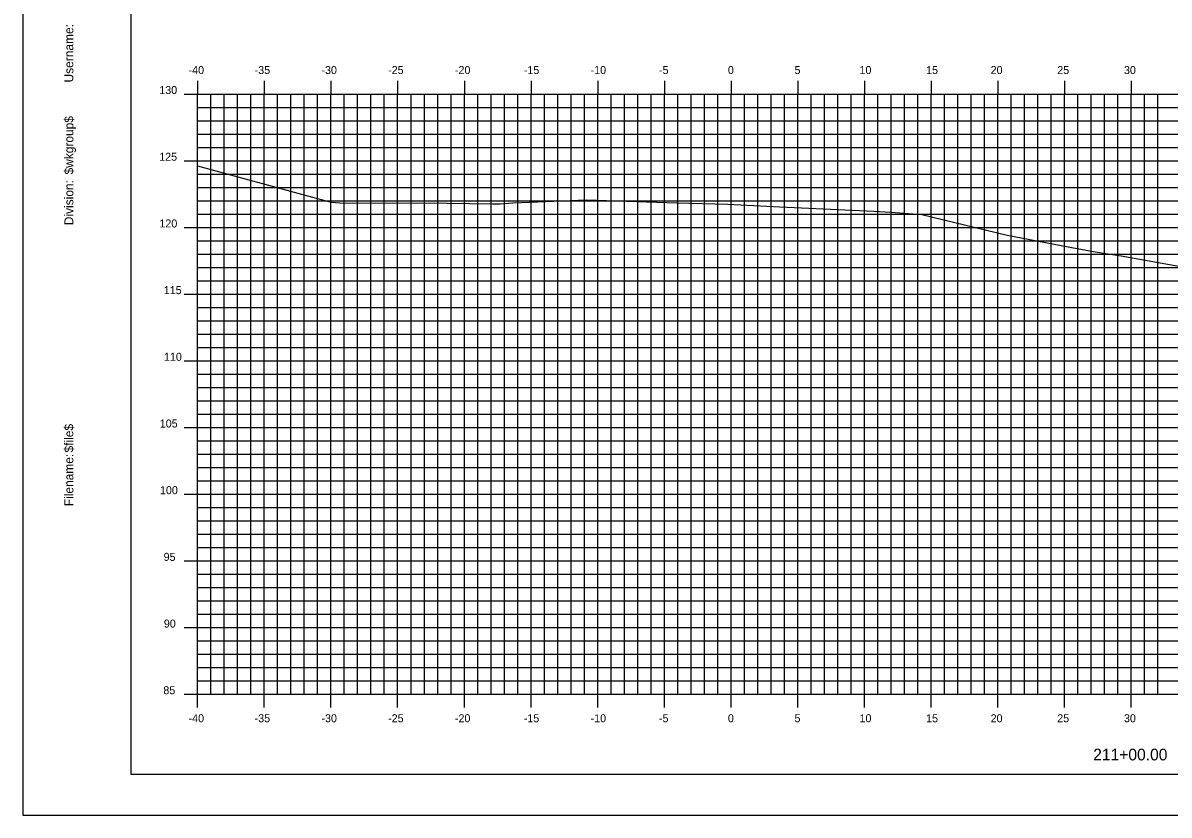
# Model space of a CAD drawing. Extents: x 850598 to 870284, y 366541 to 366651.
# Drawn here: x 870112.4 to 870198.3, y 366541.2 to 366600.6 of the extents above; entities that cross this region are included whole.
import ezdxf

# ---------------------------------------------------------------- set-up
doc = ezdxf.new("R2010")
doc.units = 0
for name, color, linetype in [('BORDER', 7, 'Continuous'), ('H_V ANNOTATION', 7, 'Continuous'), ('MAJOR', 7, 'Continuous'), ('MINOR', 7, 'Continuous'), ('PLOT BOUNDARY', 7, 'Continuous'), ('S_Roadway_Centerline', 7, 'Continuous')]:
    doc.layers.add(name, color=color, linetype=linetype)

msp = doc.modelspace()

# ---------------------------------------------------------------- linework, layer by layer
at = {"layer": 'BORDER'}
for p, q in [((870120.473, 366649.225), (870120.473, 366544.225)), ((870120.473, 366544.225), (870280.473, 366544.225))]:
    msp.add_line(p, q, dxfattribs=at)
at = {"layer": 'MAJOR'}
for p, q in [((870125.473, 366596.227), (870125.473, 366595.225)), ((870125.473, 366596.227), (870125.473, 366595.225)), ((870130.473, 366596.227), (870130.473, 366595.225)), ((870130.473, 366596.227), (870130.473, 366595.225)), ((870135.473, 366596.227), (870135.473, 366595.225)), ((870135.473, 366596.227), (870135.473, 366595.225)), ((870140.473, 366596.227), (870140.473, 366595.225)), ((870140.473, 366596.227), (870140.473, 366595.225)), ((870145.473, 366596.227), (870145.473, 366595.225)), ((870145.473, 366596.227), (870145.473, 366595.225)), ((870150.473, 366596.227), (870150.473, 366595.225)), ((870150.473, 366596.227), (870150.473, 366595.225)), ((870155.473, 366596.227), (870155.473, 366595.225)), ((870155.473, 366596.227), (870155.473, 366595.225)), ((870160.473, 366596.227), (870160.473, 366595.225)), ((870160.473, 366596.227), (870160.473, 366595.225)), ((870165.473, 366596.227), (870165.473, 366595.225)), ((870165.473, 366596.227), (870165.473, 366595.225)), ((870170.473, 366596.227), (870170.473, 366595.225)), ((870170.473, 366596.227), (870170.473, 366595.225)), ((870175.473, 366596.227), (870175.473, 366595.225)), ((870175.473, 366596.227), (870175.473, 366595.225)), ((870180.473, 366596.227), (870180.473, 366595.225)), ((870180.473, 366596.227), (870180.473, 366595.225)), ((870185.473, 366596.227), (870185.473, 366595.225)), ((870185.473, 366596.227), (870185.473, 366595.225)), ((870190.473, 366596.227), (870190.473, 366595.225)), ((870190.473, 366596.227), (870190.473, 366595.225)), ((870195.473, 366596.227), (870195.473, 366595.225)), ((870195.473, 366596.227), (870195.473, 366595.225)), ((870124.471, 366595.225), (870125.473, 366595.225)), ((870124.471, 366595.225), (870125.473, 366595.225)), ((870125.473, 366595.225), (870265.473, 366595.225)), ((870125.473, 366550.225), (870125.473, 366595.225)), ((870125.473, 366550.225), (870125.473, 366595.225)), ((870125.473, 366595.225), (870265.473, 366595.225)), ((870125.473, 366595.225), (870265.473, 366595.225)), ((870125.473, 366550.225), (870125.473, 366595.225)), ((870125.473, 366550.225), (870125.473, 366595.225)), ((870125.473, 366595.225), (870265.473, 366595.225)), ((870130.473, 366550.225), (870130.473, 366595.225)), ((870130.473, 366550.225), (870130.473, 366595.225)), ((870135.473, 366550.225), (870135.473, 366595.225)), ((870135.473, 366550.225), (870135.473, 366595.225)), ((870140.473, 366550.225), (870140.473, 366595.225)), ((870140.473, 366550.225), (870140.473, 366595.225)), ((870145.473, 366550.225), (870145.473, 366595.225)), ((870145.473, 366550.225), (870145.473, 366595.225)), ((870150.473, 366550.225), (870150.473, 366595.225)), ((870150.473, 366550.225), (870150.473, 366595.225)), ((870155.473, 366550.225), (870155.473, 366595.225)), ((870155.473, 366550.225), (870155.473, 366595.225)), ((870160.473, 366550.225), (870160.473, 366595.225)), ((870160.473, 366550.225), (870160.473, 366595.225)), ((870165.473, 366550.225), (870165.473, 366595.225)), ((870165.473, 366550.225), (870165.473, 366595.225)), ((870170.473, 366550.225), (870170.473, 366595.225)), ((870170.473, 366550.225), (870170.473, 366595.225)), ((870175.473, 366550.225), (870175.473, 366595.225)), ((870175.473, 366550.225), (870175.473, 366595.225)), ((870180.473, 366550.225), (870180.473, 366595.225)), ((870180.473, 366550.225), (870180.473, 366595.225)), ((870185.473, 366550.225), (870185.473, 366595.225)), ((870185.473, 366550.225), (870185.473, 366595.225)), ((870190.473, 366550.225), (870190.473, 366595.225)), ((870190.473, 366550.225), (870190.473, 366595.225)), ((870195.473, 366550.225), (870195.473, 366595.225)), ((870195.473, 366550.225), (870195.473, 366595.225)), ((870124.471, 366590.225), (870125.473, 366590.225)), ((870124.471, 366590.225), (870125.473, 366590.225)), ((870125.473, 366590.225), (870265.473, 366590.225)), ((870125.473, 366590.225), (870265.473, 366590.225)), ((870124.471, 366585.225), (870125.473, 366585.225)), ((870124.471, 366585.225), (870125.473, 366585.225)), ((870125.473, 366585.225), (870265.473, 366585.225)), ((870125.473, 366585.225), (870265.473, 366585.225)), ((870124.471, 366580.225), (870125.473, 366580.225)), ((870124.471, 366580.225), (870125.473, 366580.225)), ((870125.473, 366580.225), (870265.473, 366580.225)), ((870125.473, 366580.225), (870265.473, 366580.225)), ((870124.471, 366575.225), (870125.473, 366575.225)), ((870124.471, 366575.225), (870125.473, 366575.225)), ((870125.473, 366575.225), (870265.473, 366575.225)), ((870125.473, 366575.225), (870265.473, 366575.225)), ((870124.471, 366570.225), (870125.473, 366570.225)), ((870124.471, 366570.225), (870125.473, 366570.225)), ((870125.473, 366570.225), (870265.473, 366570.225)), ((870125.473, 366570.225), (870265.473, 366570.225)), ((870124.471, 366565.225), (870125.473, 366565.225)), ((870124.471, 366565.225), (870125.473, 366565.225)), ((870125.473, 366565.225), (870265.473, 366565.225)), ((870125.473, 366565.225), (870265.473, 366565.225)), ((870124.471, 366560.225), (870125.473, 366560.225)), ((870124.471, 366560.225), (870125.473, 366560.225)), ((870125.473, 366560.225), (870265.473, 366560.225)), ((870125.473, 366560.225), (870265.473, 366560.225)), ((870124.471, 366555.225), (870125.473, 366555.225)), ((870124.471, 366555.225), (870125.473, 366555.225)), ((870125.473, 366555.225), (870265.473, 366555.225)), ((870125.473, 366555.225), (870265.473, 366555.225)), ((870124.471, 366550.225), (870125.473, 366550.225)), ((870124.471, 366550.225), (870125.473, 366550.225)), ((870125.473, 366550.225), (870265.473, 366550.225)), ((870125.473, 366550.225), (870265.473, 366550.225)), ((870125.473, 366549.223), (870125.473, 366550.225)), ((870125.473, 366550.225), (870265.473, 366550.225)), ((870125.473, 366550.225), (870265.473, 366550.225)), ((870125.473, 366549.223), (870125.473, 366550.225)), ((870130.473, 366549.223), (870130.473, 366550.225)), ((870130.473, 366549.223), (870130.473, 366550.225)), ((870135.473, 366549.223), (870135.473, 366550.225)), ((870135.473, 366549.223), (870135.473, 366550.225)), ((870140.473, 366549.223), (870140.473, 366550.225)), ((870140.473, 366549.223), (870140.473, 366550.225)), ((870145.473, 366549.223), (870145.473, 366550.225)), ((870145.473, 366549.223), (870145.473, 366550.225)), ((870150.473, 366549.223), (870150.473, 366550.225)), ((870150.473, 366549.223), (870150.473, 366550.225)), ((870155.473, 366549.223), (870155.473, 366550.225)), ((870155.473, 366549.223), (870155.473, 366550.225)), ((870160.473, 366549.223), (870160.473, 366550.225)), ((870160.473, 366549.223), (870160.473, 366550.225)), ((870165.473, 366549.223), (870165.473, 366550.225)), ((870165.473, 366549.223), (870165.473, 366550.225)), ((870170.473, 366549.223), (870170.473, 366550.225)), ((870170.473, 366549.223), (870170.473, 366550.225)), ((870175.473, 366549.223), (870175.473, 366550.225)), ((870175.473, 366549.223), (870175.473, 366550.225)), ((870180.473, 366549.223), (870180.473, 366550.225)), ((870180.473, 366549.223), (870180.473, 366550.225)), ((870185.473, 366549.223), (870185.473, 366550.225)), ((870185.473, 366549.223), (870185.473, 366550.225)), ((870190.473, 366549.223), (870190.473, 366550.225)), ((870190.473, 366549.223), (870190.473, 366550.225)), ((870195.473, 366549.223), (870195.473, 366550.225)), ((870195.473, 366549.223), (870195.473, 366550.225))]:
    msp.add_line(p, q, dxfattribs=at)
at = {"layer": 'MINOR'}
for p, q in [((870126.473, 366550.225), (870126.473, 366595.225)), ((870126.473, 366550.225), (870126.473, 366595.225)), ((870127.473, 366550.225), (870127.473, 366595.225)), ((870127.473, 366550.225), (870127.473, 366595.225)), ((870128.473, 366550.225), (870128.473, 366595.225)), ((870128.473, 366550.225), (870128.473, 366595.225)), ((870129.473, 366550.225), (870129.473, 366595.225)), ((870129.473, 366550.225), (870129.473, 366595.225)), ((870131.473, 366550.225), (870131.473, 366595.225)), ((870131.473, 366550.225), (870131.473, 366595.225)), ((870132.473, 366550.225), (870132.473, 366595.225)), ((870132.473, 366550.225), (870132.473, 366595.225)), ((870133.473, 366550.225), (870133.473, 366595.225)), ((870133.473, 366550.225), (870133.473, 366595.225)), ((870134.473, 366550.225), (870134.473, 366595.225)), ((870134.473, 366550.225), (870134.473, 366595.225)), ((870136.473, 366550.225), (870136.473, 366595.225)), ((870136.473, 366550.225), (870136.473, 366595.225)), ((870137.473, 366550.225), (870137.473, 366595.225)), ((870137.473, 366550.225), (870137.473, 366595.225)), ((870138.473, 366550.225), (870138.473, 366595.225)), ((870138.473, 366550.225), (870138.473, 366595.225)), ((870139.473, 366550.225), (870139.473, 366595.225)), ((870139.473, 366550.225), (870139.473, 366595.225)), ((870141.473, 366550.225), (870141.473, 366595.225)), ((870141.473, 366550.225), (870141.473, 366595.225)), ((870142.473, 366550.225), (870142.473, 366595.225)), ((870142.473, 366550.225), (870142.473, 366595.225)), ((870143.473, 366550.225), (870143.473, 366595.225)), ((870143.473, 366550.225), (870143.473, 366595.225)), ((870144.473, 366550.225), (870144.473, 366595.225)), ((870144.473, 366550.225), (870144.473, 366595.225)), ((870146.473, 366550.225), (870146.473, 366595.225)), ((870146.473, 366550.225), (870146.473, 366595.225)), ((870147.473, 366550.225), (870147.473, 366595.225)), ((870147.473, 366550.225), (870147.473, 366595.225)), ((870148.473, 366550.225), (870148.473, 366595.225)), ((870148.473, 366550.225), (870148.473, 366595.225)), ((870149.473, 366550.225), (870149.473, 366595.225)), ((870149.473, 366550.225), (870149.473, 366595.225)), ((870151.473, 366550.225), (870151.473, 366595.225)), ((870151.473, 366550.225), (870151.473, 366595.225)), ((870152.473, 366550.225), (870152.473, 366595.225)), ((870152.473, 366550.225), (870152.473, 366595.225)), ((870153.473, 366550.225), (870153.473, 366595.225)), ((870153.473, 366550.225), (870153.473, 366595.225)), ((870154.473, 366550.225), (870154.473, 366595.225)), ((870154.473, 366550.225), (870154.473, 366595.225)), ((870156.473, 366550.225), (870156.473, 366595.225)), ((870156.473, 366550.225), (870156.473, 366595.225)), ((870157.473, 366550.225), (870157.473, 366595.225)), ((870157.473, 366550.225), (870157.473, 366595.225)), ((870158.473, 366550.225), (870158.473, 366595.225)), ((870158.473, 366550.225), (870158.473, 366595.225)), ((870159.473, 366550.225), (870159.473, 366595.225)), ((870159.473, 366550.225), (870159.473, 366595.225)), ((870161.473, 366550.225), (870161.473, 366595.225)), ((870161.473, 366550.225), (870161.473, 366595.225)), ((870162.473, 366550.225), (870162.473, 366595.225)), ((870162.473, 366550.225), (870162.473, 366595.225)), ((870163.473, 366550.225), (870163.473, 366595.225)), ((870163.473, 366550.225), (870163.473, 366595.225)), ((870164.473, 366550.225), (870164.473, 366595.225)), ((870164.473, 366550.225), (870164.473, 366595.225)), ((870166.473, 366550.225), (870166.473, 366595.225)), ((870166.473, 366550.225), (870166.473, 366595.225)), ((870167.473, 366550.225), (870167.473, 366595.225)), ((870167.473, 366550.225), (870167.473, 366595.225)), ((870168.473, 366550.225), (870168.473, 366595.225)), ((870168.473, 366550.225), (870168.473, 366595.225)), ((870169.473, 366550.225), (870169.473, 366595.225)), ((870169.473, 366550.225), (870169.473, 366595.225)), ((870171.473, 366550.225), (870171.473, 366595.225)), ((870171.473, 366550.225), (870171.473, 366595.225)), ((870172.473, 366550.225), (870172.473, 366595.225)), ((870172.473, 366550.225), (870172.473, 366595.225)), ((870173.473, 366550.225), (870173.473, 366595.225)), ((870173.473, 366550.225), (870173.473, 366595.225)), ((870174.473, 366550.225), (870174.473, 366595.225)), ((870174.473, 366550.225), (870174.473, 366595.225)), ((870176.473, 366550.225), (870176.473, 366595.225)), ((870176.473, 366550.225), (870176.473, 366595.225)), ((870177.473, 366550.225), (870177.473, 366595.225)), ((870177.473, 366550.225), (870177.473, 366595.225)), ((870178.473, 366550.225), (870178.473, 366595.225)), ((870178.473, 366550.225), (870178.473, 366595.225)), ((870179.473, 366550.225), (870179.473, 366595.225)), ((870179.473, 366550.225), (870179.473, 366595.225)), ((870181.473, 366550.225), (870181.473, 366595.225)), ((870181.473, 366550.225), (870181.473, 366595.225)), ((870182.473, 366550.225), (870182.473, 366595.225)), ((870182.473, 366550.225), (870182.473, 366595.225)), ((870183.473, 366550.225), (870183.473, 366595.225)), ((870183.473, 366550.225), (870183.473, 366595.225)), ((870184.473, 366550.225), (870184.473, 366595.225)), ((870184.473, 366550.225), (870184.473, 366595.225)), ((870186.473, 366550.225), (870186.473, 366595.225)), ((870186.473, 366550.225), (870186.473, 366595.225)), ((870187.473, 366550.225), (870187.473, 366595.225)), ((870187.473, 366550.225), (870187.473, 366595.225)), ((870188.473, 366550.225), (870188.473, 366595.225)), ((870188.473, 366550.225), (870188.473, 366595.225)), ((870189.473, 366550.225), (870189.473, 366595.225)), ((870189.473, 366550.225), (870189.473, 366595.225)), ((870191.473, 366550.225), (870191.473, 366595.225)), ((870191.473, 366550.225), (870191.473, 366595.225)), ((870192.473, 366550.225), (870192.473, 366595.225)), ((870192.473, 366550.225), (870192.473, 366595.225)), ((870193.473, 366550.225), (870193.473, 366595.225)), ((870193.473, 366550.225), (870193.473, 366595.225)), ((870194.473, 366550.225), (870194.473, 366595.225)), ((870194.473, 366550.225), (870194.473, 366595.225)), ((870196.473, 366550.225), (870196.473, 366595.225)), ((870196.473, 366550.225), (870196.473, 366595.225)), ((870197.473, 366550.225), (870197.473, 366595.225)), ((870197.473, 366550.225), (870197.473, 366595.225)), ((870125.473, 366594.225), (870265.473, 366594.225)), ((870125.473, 366594.225), (870126.475, 366594.225)), ((870125.473, 366594.225), (870265.473, 366594.225)), ((870125.473, 366594.225), (870126.475, 366594.225)), ((870125.473, 366593.225), (870265.473, 366593.225)), ((870125.473, 366593.225), (870126.475, 366593.225)), ((870125.473, 366593.225), (870265.473, 366593.225)), ((870125.473, 366593.225), (870126.475, 366593.225)), ((870125.473, 366592.225), (870265.473, 366592.225)), ((870125.473, 366592.225), (870126.475, 366592.225)), ((870125.473, 366592.225), (870265.473, 366592.225)), ((870125.473, 366592.225), (870126.475, 366592.225)), ((870125.473, 366591.225), (870265.473, 366591.225)), ((870125.473, 366591.225), (870126.475, 366591.225)), ((870125.473, 366591.225), (870265.473, 366591.225)), ((870125.473, 366591.225), (870126.475, 366591.225)), ((870125.473, 366589.225), (870265.473, 366589.225)), ((870125.473, 366589.225), (870126.475, 366589.225)), ((870125.473, 366589.225), (870265.473, 366589.225)), ((870125.473, 366589.225), (870126.475, 366589.225)), ((870125.473, 366588.225), (870265.473, 366588.225)), ((870125.473, 366588.225), (870126.475, 366588.225)), ((870125.473, 366588.225), (870265.473, 366588.225)), ((870125.473, 366588.225), (870126.475, 366588.225)), ((870125.473, 366587.225), (870265.473, 366587.225)), ((870125.473, 366587.225), (870126.475, 366587.225)), ((870125.473, 366587.225), (870265.473, 366587.225)), ((870125.473, 366587.225), (870126.475, 366587.225)), ((870125.473, 366586.225), (870265.473, 366586.225)), ((870125.473, 366586.225), (870126.475, 366586.225)), ((870125.473, 366586.225), (870265.473, 366586.225)), ((870125.473, 366586.225), (870126.475, 366586.225)), ((870125.473, 366584.225), (870265.473, 366584.225)), ((870125.473, 366584.225), (870126.475, 366584.225)), ((870125.473, 366584.225), (870265.473, 366584.225)), ((870125.473, 366584.225), (870126.475, 366584.225)), ((870125.473, 366583.225), (870265.473, 366583.225)), ((870125.473, 366583.225), (870126.475, 366583.225)), ((870125.473, 366583.225), (870265.473, 366583.225)), ((870125.473, 366583.225), (870126.475, 366583.225)), ((870125.473, 366582.225), (870265.473, 366582.225)), ((870125.473, 366582.225), (870126.475, 366582.225)), ((870125.473, 366582.225), (870265.473, 366582.225)), ((870125.473, 366582.225), (870126.475, 366582.225)), ((870125.473, 366581.225), (870265.473, 366581.225)), ((870125.473, 366581.225), (870126.475, 366581.225)), ((870125.473, 366581.225), (870265.473, 366581.225)), ((870125.473, 366581.225), (870126.475, 366581.225)), ((870125.473, 366579.225), (870265.473, 366579.225)), ((870125.473, 366579.225), (870126.475, 366579.225)), ((870125.473, 366579.225), (870265.473, 366579.225)), ((870125.473, 366579.225), (870126.475, 366579.225)), ((870125.473, 366578.225), (870265.473, 366578.225)), ((870125.473, 366578.225), (870126.475, 366578.225)), ((870125.473, 366578.225), (870265.473, 366578.225)), ((870125.473, 366578.225), (870126.475, 366578.225)), ((870125.473, 366577.225), (870265.473, 366577.225)), ((870125.473, 366577.225), (870126.475, 366577.225)), ((870125.473, 366577.225), (870265.473, 366577.225)), ((870125.473, 366577.225), (870126.475, 366577.225)), ((870125.473, 366576.225), (870265.473, 366576.225)), ((870125.473, 366576.225), (870126.475, 366576.225)), ((870125.473, 366576.225), (870265.473, 366576.225)), ((870125.473, 366576.225), (870126.475, 366576.225)), ((870125.473, 366574.225), (870265.473, 366574.225)), ((870125.473, 366574.225), (870126.475, 366574.225)), ((870125.473, 366574.225), (870265.473, 366574.225)), ((870125.473, 366574.225), (870126.475, 366574.225)), ((870125.473, 366573.225), (870265.473, 366573.225)), ((870125.473, 366573.225), (870126.475, 366573.225)), ((870125.473, 366573.225), (870265.473, 366573.225)), ((870125.473, 366573.225), (870126.475, 366573.225)), ((870125.473, 366572.225), (870265.473, 366572.225)), ((870125.473, 366572.225), (870126.475, 366572.225)), ((870125.473, 366572.225), (870265.473, 366572.225)), ((870125.473, 366572.225), (870126.475, 366572.225)), ((870125.473, 366571.225), (870265.473, 366571.225)), ((870125.473, 366571.225), (870126.475, 366571.225)), ((870125.473, 366571.225), (870265.473, 366571.225)), ((870125.473, 366571.225), (870126.475, 366571.225)), ((870125.473, 366569.225), (870265.473, 366569.225)), ((870125.473, 366569.225), (870126.475, 366569.225)), ((870125.473, 366569.225), (870265.473, 366569.225)), ((870125.473, 366569.225), (870126.475, 366569.225)), ((870125.473, 366568.225), (870265.473, 366568.225)), ((870125.473, 366568.225), (870126.475, 366568.225)), ((870125.473, 366568.225), (870265.473, 366568.225)), ((870125.473, 366568.225), (870126.475, 366568.225)), ((870125.473, 366567.225), (870265.473, 366567.225)), ((870125.473, 366567.225), (870126.475, 366567.225)), ((870125.473, 366567.225), (870265.473, 366567.225)), ((870125.473, 366567.225), (870126.475, 366567.225)), ((870125.473, 366566.225), (870265.473, 366566.225)), ((870125.473, 366566.225), (870126.475, 366566.225)), ((870125.473, 366566.225), (870265.473, 366566.225)), ((870125.473, 366566.225), (870126.475, 366566.225)), ((870125.473, 366564.225), (870265.473, 366564.225)), ((870125.473, 366564.225), (870126.475, 366564.225)), ((870125.473, 366564.225), (870265.473, 366564.225)), ((870125.473, 366564.225), (870126.475, 366564.225)), ((870125.473, 366563.225), (870265.473, 366563.225)), ((870125.473, 366563.225), (870126.475, 366563.225)), ((870125.473, 366563.225), (870265.473, 366563.225)), ((870125.473, 366563.225), (870126.475, 366563.225)), ((870125.473, 366562.225), (870265.473, 366562.225)), ((870125.473, 366562.225), (870126.475, 366562.225)), ((870125.473, 366562.225), (870265.473, 366562.225)), ((870125.473, 366562.225), (870126.475, 366562.225)), ((870125.473, 366561.225), (870265.473, 366561.225)), ((870125.473, 366561.225), (870126.475, 366561.225)), ((870125.473, 366561.225), (870265.473, 366561.225)), ((870125.473, 366561.225), (870126.475, 366561.225)), ((870125.473, 366559.225), (870265.473, 366559.225)), ((870125.473, 366559.225), (870126.475, 366559.225)), ((870125.473, 366559.225), (870265.473, 366559.225)), ((870125.473, 366559.225), (870126.475, 366559.225)), ((870125.473, 366558.225), (870265.473, 366558.225)), ((870125.473, 366558.225), (870126.475, 366558.225)), ((870125.473, 366558.225), (870265.473, 366558.225)), ((870125.473, 366558.225), (870126.475, 366558.225)), ((870125.473, 366557.225), (870265.473, 366557.225)), ((870125.473, 366557.225), (870126.475, 366557.225)), ((870125.473, 366557.225), (870265.473, 366557.225)), ((870125.473, 366557.225), (870126.475, 366557.225)), ((870125.473, 366556.225), (870265.473, 366556.225)), ((870125.473, 366556.225), (870126.475, 366556.225)), ((870125.473, 366556.225), (870265.473, 366556.225)), ((870125.473, 366556.225), (870126.475, 366556.225)), ((870125.473, 366554.225), (870265.473, 366554.225)), ((870125.473, 366554.225), (870126.475, 366554.225)), ((870125.473, 366554.225), (870265.473, 366554.225)), ((870125.473, 366554.225), (870126.475, 366554.225)), ((870125.473, 366553.225), (870265.473, 366553.225)), ((870125.473, 366553.225), (870126.475, 366553.225)), ((870125.473, 366553.225), (870265.473, 366553.225)), ((870125.473, 366553.225), (870126.475, 366553.225)), ((870125.473, 366552.225), (870265.473, 366552.225)), ((870125.473, 366552.225), (870126.475, 366552.225)), ((870125.473, 366552.225), (870265.473, 366552.225)), ((870125.473, 366552.225), (870126.475, 366552.225)), ((870125.473, 366551.225), (870265.473, 366551.225)), ((870125.473, 366551.225), (870126.475, 366551.225)), ((870125.473, 366551.225), (870265.473, 366551.225)), ((870125.473, 366551.225), (870126.475, 366551.225))]:
    msp.add_line(p, q, dxfattribs=at)
at = {"layer": 'PLOT BOUNDARY'}
msp.add_lwpolyline([(870112.38, 366541.166), (870282.38, 366541.166), (870282.38, 366651.166), (870112.38, 366651.166)], close=True, dxfattribs=at)
at = {"layer": 'S_Roadway_Centerline'}
msp.add_lwpolyline([(870125.473, 366589.856), (870134.375, 366587.413), (870135.497, 366587.111), (870136.133, 366587.076), (870144.175, 366587.044), (870147.577, 366586.997), (870148.151, 366586.997), (870149.108, 366587.064), (870154.621, 366587.283), (870161.402, 366587.073), (870165.223, 366586.972), (870169.118, 366586.782), (870176.17, 366586.444), (870177.433, 366586.361), (870179.78, 366586.196), (870186.169, 366584.651), (870190.727, 366583.766), (870192.759, 366583.398), (870194.709, 366583.095), (870200.981, 366581.971)], dxfattribs=at)

# ---------------------------------------------------------------- texts
at = {"layer": 'BORDER'}
for s, p in [('Username:', (870116.158, 366596.093)), ('$wkgroup$', (870116.158, 366589.195)), ('Division:', (870116.158, 366585.391)), ('$file$', (870116.158, 366568.351)), ('Filename:', (870116.158, 366564.324))]:
    msp.add_text(s, height=0.6696, rotation=90, dxfattribs=at).set_placement(p)
at = {"layer": 'H_V ANNOTATION'}
for s, height, p in [('-40', 0.6, (870124.799, 366596.725)), ('-35', 0.6, (870129.753, 366596.725)), ('-30', 0.6, (870134.761, 366596.725)), ('-25', 0.6, (870139.758, 366596.725)), ('-20', 0.6, (870144.766, 366596.725)), ('-15', 0.6, (870149.93, 366596.725)), ('-10', 0.6, (870154.938, 366596.725)), ('-5', 0.6, (870160.064, 366596.725)), ('0', 0.6, (870165.232, 366596.725)), ('5', 0.6, (870170.224, 366596.725)), ('10', 0.6, (870175.098, 366596.725)), ('15', 0.6, (870180.09, 366596.725)), ('20', 0.6, (870184.927, 366596.725)), ('25', 0.6, (870189.919, 366596.725)), ('30', 0.6, (870194.922, 366596.725)), ('130', 0.6, (870122.603, 366595.225)), ('125', 0.6, (870122.597, 366590.225)), ('120', 0.6, (870122.614, 366585.225)), ('115', 0.6, (870122.94, 366580.225)), ('110', 0.6, (870122.956, 366575.225)), ('105', 0.6, (870122.64, 366570.225)), ('100', 0.6, (870122.656, 366565.225)), ('95', 0.6, (870122.929, 366560.225)), ('90', 0.6, (870122.945, 366555.225)), ('85', 0.6, (870122.908, 366550.225)), ('-40', 0.6, (870124.799, 366548.125)), ('-35', 0.6, (870129.753, 366548.125)), ('-30', 0.6, (870134.761, 366548.125)), ('-25', 0.6, (870139.758, 366548.125)), ('-20', 0.6, (870144.766, 366548.125)), ('-15', 0.6, (870149.93, 366548.125)), ('-10', 0.6, (870154.938, 366548.125)), ('-5', 0.6, (870160.064, 366548.125)), ('0', 0.6, (870165.232, 366548.125)), ('5', 0.6, (870170.224, 366548.125)), ('10', 0.6, (870175.098, 366548.125)), ('15', 0.6, (870180.09, 366548.125)), ('20', 0.6, (870184.927, 366548.125)), ('25', 0.6, (870189.919, 366548.125)), ('30', 0.6, (870194.922, 366548.125)), ('211+00.00', 0.875, (870192.617, 366545.268))]:
    msp.add_text(s, height=height, dxfattribs=at).set_placement(p)
at = {"layer": 'S_Roadway_Centerline'}
for s, p in [('C', (870165.218, 366586.972)), ('L', (870165.223, 366586.965))]:
    msp.add_text(s, height=0.0146, dxfattribs=at).set_placement(p)

doc.saveas('drawing.dxf')
